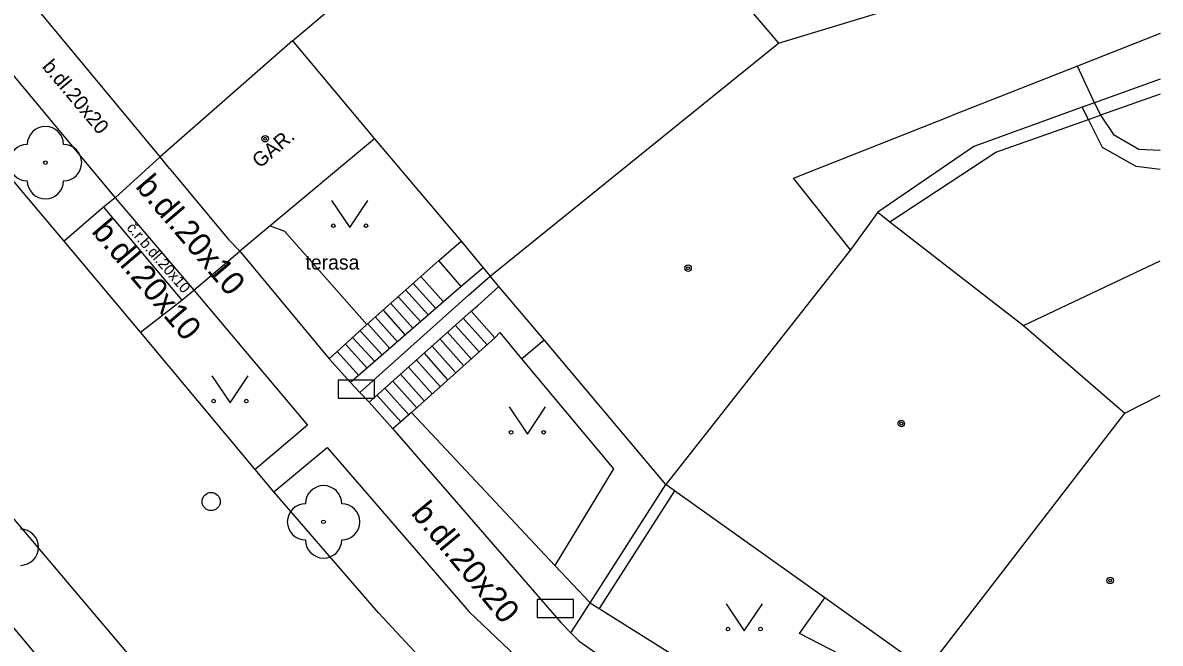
# Model space of a CAD drawing. Extents: x -596229 to -595156, y -1161237 to -1159376.
# Drawn here: x -595189.6 to -595158.23, y -1160601.3 to -1160584.18 of the extents above; entities that cross this region are included whole.
import ezdxf

# ---------------------------------------------------------------- set-up
doc = ezdxf.new("R2010")
doc.units = 0
for name, color, linetype in [('DOP - kresba z DSPS bez souradnic', 7, 'Continuous'), ('DOP - rozhrani ploch obecne', 7, 'Continuous'), ('Level 22', 7, 'Continuous'), ('Level 24', 7, 'Continuous'), ('Level 28', 7, 'Continuous'), ('Level 36', 7, 'Continuous'), ('Level 39', 7, 'Continuous'), ('TM - budovy zdene_ betonove - VP', 7, 'Continuous'), ('TM - chodniky - VP', 7, 'Continuous'), ('TM - komunikace - VP', 7, 'Continuous'), ('TM - letecke snimky - pomocna linie', 7, 'Continuous'), ('TM - plot zdeny_ ohradni zed - VP', 7, 'Continuous'), ('TM - podezdivka plotu - VP', 7, 'Continuous'), ('TM - popis objektu', 7, 'Continuous'), ('TM - popis povrchu', 7, 'Continuous'), ('TM - poznamka', 7, 'Continuous'), ('TM - rozhrani mezi zpev. plochami mezi sebou - VP', 7, 'Continuous'), ('TM - rozhrani ploch obecne - VP', 7, 'Continuous'), ('TM - schody - VP', 7, 'Continuous'), ('TM - vstup do budovy - zdene_ betonove', 7, 'Continuous'), ('TM - zed operna - VP', 7, 'Continuous')]:
    doc.layers.add(name, color=color, linetype=linetype)

msp = doc.modelspace()

# ---------------------------------------------------------------- linework, layer by layer
at = {"layer": 'DOP - kresba z DSPS bez souradnic'}
for points in [[(-595160.04, -1160586.39), (-595160.51, -1160585.38)], [(-595158.23, -1160586.147), (-595159.88, -1160586.73)], [(-595160.04, -1160586.39), (-595159.88, -1160586.73)], [(-595160.21, -1160586.85), (-595160.38, -1160586.51)], [(-595159.88, -1160586.73), (-595159.52, -1160587.26)], [(-595162.76, -1160587.75), (-595160.21, -1160586.85)], [(-595159.82, -1160587.62), (-595160.21, -1160586.85)], [(-595159.52, -1160587.26), (-595158.82, -1160587.67)], [(-595158.89, -1160588.15), (-595159.82, -1160587.62)], [(-595158.82, -1160587.67), (-595158.23, -1160587.696)], [(-595165.69, -1160589.67), (-595162.76, -1160587.75)], [(-595158.23, -1160588.226), (-595158.89, -1160588.15)]]:
    msp.add_lwpolyline(points, dxfattribs=at)
at = {"layer": 'DOP - rozhrani ploch obecne'}
for points in [[(-595158.23, -1160585.733), (-595160.04, -1160586.39)], [(-595160.04, -1160586.39), (-595160.38, -1160586.51)], [(-595160.38, -1160586.51), (-595163.37, -1160587.59)], [(-595163.37, -1160587.59), (-595166.02, -1160589.41)]]:
    msp.add_lwpolyline(points, dxfattribs=at)
at = {"layer": 'Level 22'}
for centre in [(-595188.97, -1160588.04), (-595181.3, -1160597.95)]:
    msp.add_circle(centre, 0.05, dxfattribs=at)
for centre, start, end in [((-595188.97, -1160587.54), 0, 180), ((-595189.47, -1160588.04), 90, 270), ((-595188.47, -1160588.04), 270, 90), ((-595188.97, -1160588.54), 180, 0), ((-595181.3, -1160597.45), 0, 180), ((-595181.8, -1160597.95), 90, 270), ((-595180.8, -1160597.95), 270, 90), ((-595189.66, -1160598.65), 270, 90), ((-595181.3, -1160598.45), 180, 0)]:
    msp.add_arc(centre, 0.5, start, end, dxfattribs=at)
at = {"layer": 'Level 24'}
for points in [[(-595180.898, -1160594.539), (-595179.898, -1160594.539), (-595179.898, -1160594.039), (-595180.898, -1160594.039)], [(-595175.408, -1160600.589), (-595174.408, -1160600.589), (-595174.408, -1160600.089), (-595175.408, -1160600.089)]]:
    msp.add_lwpolyline(points, close=True, dxfattribs=at)
at = {"layer": 'Level 28'}
msp.add_circle((-595184.4, -1160597.39), 0.25, dxfattribs=at)
at = {"layer": 'Level 36'}
for points in [[(-595181.08, -1160589.08), (-595180.58, -1160589.83), (-595180.08, -1160589.08)], [(-595184.38, -1160593.92), (-595183.88, -1160594.67), (-595183.38, -1160593.92)], [(-595176.18, -1160594.78), (-595175.68, -1160595.53), (-595175.18, -1160594.78)], [(-595170.2, -1160600.21), (-595169.7, -1160600.96), (-595169.2, -1160600.21)]]:
    msp.add_lwpolyline(points, dxfattribs=at)
for centre in [(-595181.03, -1160589.78), (-595180.131, -1160589.78), (-595184.33, -1160594.62), (-595183.431, -1160594.62), (-595176.13, -1160595.48), (-595175.231, -1160595.48), (-595170.15, -1160600.91), (-595169.251, -1160600.91)]:
    msp.add_circle(centre, 0.05, dxfattribs=at)
at = {"layer": 'Level 39'}
for centre, radius in [((-595182.91, -1160587.38), 0.09), ((-595182.91, -1160587.38), 0.0398), ((-595171.25, -1160590.95), 0.09), ((-595171.25, -1160590.95), 0.0398), ((-595165.37, -1160595.24), 0.09), ((-595165.37, -1160595.24), 0.0398), ((-595159.61, -1160599.57), 0.09), ((-595159.61, -1160599.57), 0.0398)]:
    msp.add_circle(centre, radius, dxfattribs=at)
at = {"layer": 'TM - budovy zdene_ betonove - VP'}
for points in [[(-595182.16, -1160584.68), (-595175.26, -1160578.85)], [(-595171.22, -1160581.85), (-595168.76, -1160584.74)], [(-595185.81, -1160587.88), (-595189.71, -1160583.16)], [(-595168.76, -1160584.74), (-595164.84, -1160583.56)], [(-595158.23, -1160584.481), (-595160.51, -1160585.38)], [(-595182.16, -1160584.68), (-595185.81, -1160587.88)], [(-595182.16, -1160584.68), (-595179.9, -1160587.38)], [(-595176.71, -1160591.17), (-595168.76, -1160584.74)], [(-595160.51, -1160585.38), (-595164, -1160586.75)], [(-595168.34, -1160588.47), (-595164, -1160586.75)], [(-595179.9, -1160587.38), (-595182.77, -1160589.78)], [(-595179.9, -1160587.38), (-595177.51, -1160590.21)], [(-595185.55, -1160588.2), (-595185.81, -1160587.88)], [(-595166.77, -1160590.45), (-595168.34, -1160588.47)], [(-595166.02, -1160589.41), (-595166.77, -1160590.45)], [(-595166.02, -1160589.41), (-595165.69, -1160589.67)], [(-595182.77, -1160589.78), (-595183.61, -1160590.48)], [(-595165.69, -1160589.67), (-595162, -1160592.53)], [(-595183.61, -1160590.48), (-595183.92, -1160590.16)], [(-595177.51, -1160590.21), (-595176.9, -1160590.94)], [(-595166.77, -1160590.45), (-595171.86, -1160596.92)], [(-595162, -1160592.53), (-595158.23, -1160590.751)], [(-595176.9, -1160590.94), (-595176.71, -1160591.17)], [(-595176.47, -1160591.46), (-595176.71, -1160591.17)], [(-595175.22, -1160592.93), (-595176.47, -1160591.46)], [(-595162, -1160592.53), (-595159.21, -1160594.95)], [(-595171.86, -1160596.92), (-595175.22, -1160592.93)], [(-595159.21, -1160594.95), (-595158.23, -1160594.457)], [(-595164.68, -1160602.05), (-595159.21, -1160594.95)], [(-595171.62, -1160597.09), (-595171.86, -1160596.92)], [(-595167.48, -1160600.05), (-595171.62, -1160597.09)], [(-595164.94, -1160601.86), (-595167.48, -1160600.05)]]:
    msp.add_lwpolyline(points, dxfattribs=at)
at = {"layer": 'TM - chodniky - VP'}
for points in [[(-595191.02, -1160584.25), (-595187.05, -1160589.01)], [(-595187.37, -1160589.27), (-595188.45, -1160590.21)], [(-595187.05, -1160589.01), (-595187.37, -1160589.27)], [(-595178.12, -1160590.74), (-595177.51, -1160590.21)], [(-595178.62, -1160591.18), (-595178.12, -1160590.74)], [(-595185.21, -1160591.83), (-595184.88, -1160591.56)], [(-595184.88, -1160591.56), (-595181.74, -1160595.28)], [(-595186.35, -1160592.72), (-595185.21, -1160591.83)], [(-595176.58, -1160592.87), (-595176.44, -1160592.73)], [(-595176.44, -1160592.73), (-595175.84, -1160593.45)], [(-595175.84, -1160593.45), (-595175.22, -1160592.93)], [(-595181.74, -1160595.28), (-595183.19, -1160596.51)], [(-595182.67, -1160597.12), (-595181.2, -1160595.9)], [(-595181.2, -1160595.9), (-595177.29, -1160600.43)], [(-595187.83, -1160603.28), (-595192.39, -1160597.84)], [(-595166.52, -1160602.36), (-595166.79, -1160601.75), (-595168.18, -1160601.03), (-595167.48, -1160600.05)], [(-595177.29, -1160600.43), (-595175.8, -1160601.85)]]:
    msp.add_lwpolyline(points, dxfattribs=at)
at = {"layer": 'TM - komunikace - VP'}
for points in [[(-595189.58, -1160588.86), (-595192.19, -1160585.75)], [(-595188.45, -1160590.21), (-595189.58, -1160588.86)], [(-595186.35, -1160592.72), (-595188.45, -1160590.21)], [(-595183.19, -1160596.51), (-595186.35, -1160592.72)], [(-595182.67, -1160597.12), (-595183.19, -1160596.51)], [(-595190.95, -1160596.57), (-595184.38, -1160604.33)], [(-595179.79, -1160600.46), (-595182.67, -1160597.12)], [(-595177.05, -1160603.4), (-595179.79, -1160600.46)]]:
    msp.add_lwpolyline(points, dxfattribs=at)
at = {"layer": 'TM - letecke snimky - pomocna linie'}
for points in [[(-595160.21, -1160586.85), (-595159.88, -1160586.73)], [(-595175.84, -1160593.45), (-595173.31, -1160596.49), (-595174.92, -1160599.15)]]:
    msp.add_lwpolyline(points, dxfattribs=at)
at = {"layer": 'TM - plot zdeny_ ohradni zed - VP'}
for points in [[(-595174.76, -1160600.73), (-595174.48, -1160601.01)], [(-595174.48, -1160601.01), (-595174.25, -1160601.24)]]:
    msp.add_lwpolyline(points, dxfattribs=at)
at = {"layer": 'TM - podezdivka plotu - VP'}
for points in [[(-595176.9, -1160590.94), (-595177.51, -1160591.46)], [(-595177.51, -1160591.46), (-595177.99, -1160591.88)], [(-595177.23, -1160592.14), (-595177.06, -1160591.99), (-595176.47, -1160591.46)], [(-595177.99, -1160591.88), (-595180.56, -1160594.11)], [(-595180.04, -1160594.65), (-595177.23, -1160592.14)], [(-595180.56, -1160594.11), (-595180.3, -1160594.38)], [(-595180.3, -1160594.38), (-595180.04, -1160594.65)]]:
    msp.add_lwpolyline(points, dxfattribs=at)
at = {"layer": 'TM - rozhrani mezi zpev. plochami mezi sebou - VP'}
for points in [[(-595185.81, -1160587.88), (-595187.05, -1160589.01)], [(-595187.37, -1160589.27), (-595185.21, -1160591.83)], [(-595187.05, -1160589.01), (-595184.88, -1160591.56)], [(-595184.88, -1160591.56), (-595183.61, -1160590.48)]]:
    msp.add_lwpolyline(points, dxfattribs=at)
at = {"layer": 'TM - rozhrani ploch obecne - VP'}
for points in [[(-595182.77, -1160589.78), (-595182.38, -1160589.93), (-595180.11, -1160592.51)], [(-595177.51, -1160591.46), (-595178.12, -1160590.74)], [(-595178.62, -1160591.18), (-595177.99, -1160591.88)], [(-595177.23, -1160592.14), (-595176.58, -1160592.87)], [(-595181.15, -1160593.45), (-595180.56, -1160594.11)], [(-595180.04, -1160594.65), (-595179.39, -1160595.38)], [(-595174.92, -1160599.15), (-595178.88, -1160594.93)], [(-595173.95, -1160600.18), (-595171.86, -1160596.92)], [(-595171.62, -1160597.09), (-595173.7, -1160600.34)], [(-595173.95, -1160600.18), (-595174.92, -1160599.15)], [(-595174.48, -1160601.01), (-595174.18, -1160600.54), (-595173.95, -1160600.18)], [(-595173.95, -1160600.18), (-595173.7, -1160600.34)], [(-595173.7, -1160600.34), (-595167.68, -1160604.12)]]:
    msp.add_lwpolyline(points, dxfattribs=at)
at = {"layer": 'TM - schody - VP'}
for points in [[(-595178.83, -1160591.37), (-595178.2, -1160592.07)], [(-595179.24, -1160591.74), (-595178.62, -1160592.43)], [(-595179.04, -1160591.55), (-595178.41, -1160592.25)], [(-595179.66, -1160592.11), (-595179.05, -1160592.8)], [(-595179.45, -1160591.93), (-595178.84, -1160592.61)], [(-595179.87, -1160592.3), (-595179.26, -1160592.98)], [(-595177.45, -1160592.33), (-595176.8, -1160593.06)], [(-595180.29, -1160592.68), (-595179.68, -1160593.35)], [(-595180.08, -1160592.49), (-595179.47, -1160593.17)], [(-595177.88, -1160592.72), (-595177.23, -1160593.45)], [(-595177.66, -1160592.53), (-595177.01, -1160593.26)], [(-595180.7, -1160593.05), (-595180.1, -1160593.71)], [(-595180.5, -1160592.86), (-595179.89, -1160593.53)], [(-595178.09, -1160592.91), (-595177.44, -1160593.64)], [(-595180.93, -1160593.25), (-595180.33, -1160593.91)], [(-595178.53, -1160593.3), (-595177.88, -1160594.03)], [(-595178.31, -1160593.1), (-595177.66, -1160593.83)], [(-595178.96, -1160593.68), (-595178.31, -1160594.42)], [(-595178.74, -1160593.49), (-595178.09, -1160594.22)], [(-595179.18, -1160593.88), (-595178.53, -1160594.61)], [(-595179.61, -1160594.26), (-595178.95, -1160595)], [(-595179.39, -1160594.07), (-595178.74, -1160594.8)], [(-595179.82, -1160594.46), (-595179.17, -1160595.19)]]:
    msp.add_lwpolyline(points, dxfattribs=at)
at = {"layer": 'TM - vstup do budovy - zdene_ betonove'}
msp.add_lwpolyline([(-595185.55, -1160588.2), (-595183.92, -1160590.16)], dxfattribs=at)
at = {"layer": 'TM - zed operna - VP'}
for points in [[(-595183.61, -1160590.48), (-595181.15, -1160593.45)], [(-595180.11, -1160592.51), (-595178.62, -1160591.18)], [(-595177.3, -1160591.7), (-595176.71, -1160591.17)], [(-595180.3, -1160594.38), (-595177.3, -1160591.7)], [(-595181.15, -1160593.45), (-595180.11, -1160592.51)], [(-595176.58, -1160592.87), (-595178.88, -1160594.93)], [(-595178.88, -1160594.93), (-595179.39, -1160595.38)], [(-595179.39, -1160595.38), (-595174.76, -1160600.73)], [(-595174.25, -1160601.24), (-595168.46, -1160605.3)]]:
    msp.add_lwpolyline(points, dxfattribs=at)

# ---------------------------------------------------------------- texts
at = {"layer": 'TM - popis objektu'}
msp.add_text('GAR.', height=0.4, rotation=40.3509, dxfattribs=at).set_placement((-595183.06, -1160588.21))
at = {"layer": 'TM - popis povrchu'}
for s, height, rotation, p in [('b.dl.20x20', 0.4, 310, (-595189.08, -1160585.4)), ('b.dl.20x10', 0.65, 310.5111, (-595186.51, -1160588.71)), ('b.dl.20x10', 0.65, 310.5111, (-595187.72, -1160589.95)), ('č.r.b.dl.20x10', 0.3, 311.0055, (-595186.75, -1160589.85)), ('b.dl.20x20', 0.65, 309.6946, (-595178.91, -1160597.72))]:
    msp.add_text(s, height=height, rotation=rotation, dxfattribs=at).set_placement(p)
at = {"layer": 'TM - poznamka'}
msp.add_text('terasa', height=0.4, dxfattribs=at).set_placement((-595181.8, -1160590.99))

doc.saveas('drawing.dxf')
